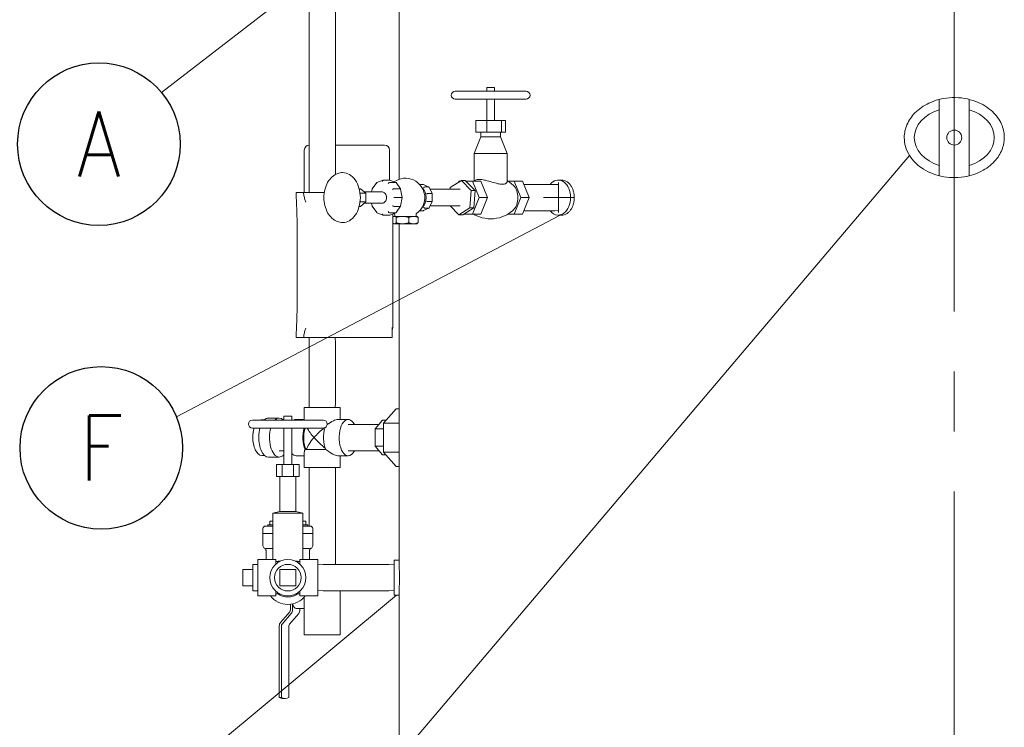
# Model space of a CAD drawing. Header units: inches. Extents: x 1 to 669, y 0 to 417.
# Tile 277 of 317: x 516 to 565, y 209 to 245. Entities that reach past the tile are written whole.
import ezdxf
from ezdxf.enums import TextEntityAlignment as Align

# ---------------------------------------------------------------- set-up
doc = ezdxf.new("R2010")
doc.units = ezdxf.units.IN
doc.header["$LTSCALE"] = 12
doc.header["$MEASUREMENT"] = 0
doc.linetypes.add('C', pattern=[2, 1.25, -0.25, 0.25, -0.25])
doc.layers.get('0').update_dxf_attribs({"linetype": 'CONTINUOUS'})
doc.layers.add('C', color=4, linetype='C', lineweight=13)
doc.layers.add('Leader', color=41, linetype='CONTINUOUS', lineweight=13)
for name, color, linetype in [('D', 2, 'CONTINUOUS'), ('Q', 4, 'CONTINUOUS'), ('X', 1, 'CONTINUOUS')]:
    doc.layers.add(name, color=color, linetype=linetype)
doc.styles.get("Standard").update_dxf_attribs({"font": 'SIMPLEX.SHX', "width": 0.875})
doc.dimstyles.new('STANDARD$0', dxfattribs={"dimscale": 32, "dimtxt": 0.09375, "dimasz": 0.0625, "dimexe": 0.03125, "dimexo": 0.03125, "dimgap": 0.03125, "dimtad": 1, "dimtih": 1, "dimtoh": 1, "dimdec": 4, "dimzin": 12, "dimdsep": 46, "dimlunit": 5, "dimtxsty": 'Standard', "dimcen": -0.03125, "dimclrd": 256, "dimclre": 256, "dimclrt": 256, "dimadec": 0, "dimazin": 0, "dimtfac": 0.875, "dimtdec": 4, "dimtofl": 0, "dimtmove": 0, "dimatfit": 3, "dimfxl": 0, "dimtolj": 1, "dimtzin": 12, "dimlwd": 13, "dimlwe": 13, "dimarcsym": 0})

# ---------------------------------------------------------------- blocks, each defined once
blk = doc.blocks.new('*D66')
at = {"layer": 'D', "lineweight": 13}
for p, q in [((529.771, 249.776), (490.406, 249.776)), ((491.406, 247.776), (491.406, 217.088)), ((491.406, 170.776), (491.406, 212.088)), ((539.447, 168.776), (490.406, 168.776))]:
    blk.add_line(p, q, dxfattribs=at)
at = {"layer": 'D'}
for points in [[(491.073, 247.776), (491.74, 247.776), (491.406, 249.776)], [(491.073, 170.776), (491.74, 170.776), (491.406, 168.776)]]:
    blk.add_solid(points, dxfattribs=at)
at = {"layer": 'D', "insert": (491.406, 214.588), "char_height": 3, "attachment_point": 5}
blk.add_mtext('\\A1;81{}{\\C2;%%p1}', dxfattribs=at)
blk = doc.blocks.new('*D68')
at = {"layer": 'D', "lineweight": 13}
for p, q in [((512.769, 323.776), (468.822, 323.776)), ((469.822, 321.776), (469.822, 253.026)), ((469.822, 170.776), (469.822, 248.026)), ((539.447, 168.776), (468.822, 168.776))]:
    blk.add_line(p, q, dxfattribs=at)
at = {"layer": 'D'}
for points in [[(469.489, 321.776), (470.156, 321.776), (469.822, 323.776)], [(469.489, 170.776), (470.156, 170.776), (469.822, 168.776)]]:
    blk.add_solid(points, dxfattribs=at)
at = {"layer": 'D', "insert": (469.822, 250.526), "char_height": 3, "attachment_point": 5}
blk.add_mtext('\\A1;155{}{\\C2;%%p1}', dxfattribs=at)

msp = doc.modelspace()

# ---------------------------------------------------------------- linework, layer by layer
at = {"lineweight": 0}
for p, q in [((561.52125, 240.68364), (561.52125, 239.25988)), ((563.02125, 239.25988), (563.02125, 240.68364)), ((561.52125, 238.29163), (561.52125, 239.25988)), ((563.02125, 239.25988), (563.02125, 238.29163)), ((561.52125, 238.29163), (561.52125, 236.86788)), ((563.02125, 236.86788), (563.02125, 238.29163)), ((542.47226, 236.65076), (542.64903, 236.65076)), ((542.47226, 234.90076), (542.64903, 234.90076)), ((534.27125, 217.65076), (534.27125, 216.04119)), ((534.52125, 217.65076), (534.27125, 217.65076)), ((534.27125, 216.04119), (534.27125, 215.90076)), ((534.52125, 215.90076), (534.27125, 215.90076)), ((534.52125, 185.15076), (534.52125, 215.90076))]:
    msp.add_line(p, q, dxfattribs=at)
msp.add_circle((562.27125, 238.77576), 0.375, dxfattribs=at)
at = {"lineweight": 0, "extrusion": (2.4987e-16, 3.87719e-48, -1)}
for start_param, end_param in [(-1.18639955, 1.18639955), (1.9551931, 3.14159265), (-3.14159265, -1.9551931)]:
    msp.add_ellipse((562.27125, 238.77576), major_axis=(-2, 0), ratio=0.75, start_param=start_param, end_param=end_param, dxfattribs=at)
at = {"lineweight": 0, "extrusion": (2.53232e-16, -1.16242e-17, -1)}
msp.add_ellipse((542.47226, 235.77576), major_axis=(0, 0.875), ratio=0.70710678, start_param=-0.7205718, end_param=2.50732787, dxfattribs=at)
at = {"lineweight": 0, "extrusion": (2.50873e-16, -2.70161e-17, -1)}
msp.add_ellipse((542.47226, 235.77576), major_axis=(0, -0.875), ratio=0.70710678, start_param=-0.63426478, end_param=0.7205718, dxfattribs=at)
at = {"lineweight": 0}
for points, knots in [([(564.77125, 238.77576), (564.77125, 238.60248), (564.7431, 238.43064), (564.61586, 238.0457), (564.49978, 237.84447), (564.1756, 237.45541), (563.95766, 237.28056), (563.42287, 236.97735), (563.09509, 236.86761), (562.37637, 236.75337), (561.97984, 236.76457), (561.25185, 236.92676), (560.91513, 237.067), (560.3931, 237.43332), (560.19176, 237.63413), (559.95167, 238.01306), (559.88127, 238.16593), (559.79178, 238.47741), (559.77016, 238.63159), (559.77129, 238.78732), (559.77286, 239.00499), (559.81878, 239.21837), (559.99712, 239.63787), (560.13332, 239.83484), (560.50077, 240.2118), (560.74301, 240.37723), (561.32171, 240.64895), (561.66784, 240.73701), (562.42128, 240.79824), (562.83347, 240.75275), (563.55287, 240.51711), (563.85373, 240.35096), (564.30118, 239.96664), (564.47084, 239.75998), (564.68959, 239.32566), (564.75115, 239.11242), (564.76987, 238.85237), (564.77125, 238.81403), (564.77125, 238.77576)], [17.99975747, 17.99975747, 17.99975747, 17.99975747, 19.38019877, 19.38019877, 21.19698825, 21.19698825, 23.3500181, 23.3500181, 25.97761808, 25.97761808, 28.95991748, 28.95991748, 31.70136753, 31.70136753, 33.8539146, 33.8539146, 35.13699853, 35.13699853, 36.32367358, 36.32367358, 36.32367358, 37.98231901, 37.98231901, 39.77909242, 39.77909242, 41.94753683, 41.94753683, 44.55414391, 44.55414391, 47.54707358, 47.54707358, 50.1460212, 50.1460212, 52.25691596, 52.25691596, 54.01852153, 54.01852153, 54.32343105, 54.32343105, 54.32343105, 54.32343105]), ([(542.64903, 236.65076), (542.68788, 236.65076), (542.72817, 236.6455), (542.80857, 236.62336), (542.84867, 236.60647), (542.92581, 236.56182), (542.9629, 236.53402), (543.03167, 236.46977), (543.06333, 236.43332), (543.11949, 236.35563), (543.1459, 236.31175), (543.19252, 236.21619), (543.21273, 236.16451), (543.24522, 236.05672), (543.25753, 236.00052), (543.27367, 235.88751), (543.27751, 235.83069), (543.27751, 235.72082), (543.27367, 235.66401), (543.25753, 235.55099), (543.24522, 235.49479), (543.21273, 235.387), (543.19252, 235.33533), (543.1459, 235.23977), (543.11949, 235.19588), (543.06333, 235.1182), (543.03167, 235.08174), (542.9629, 235.01749), (542.92581, 234.98969), (542.84867, 234.94504), (542.80857, 234.92816), (542.72817, 234.90601), (542.68788, 234.90076), (542.64903, 234.90076)], [-10.04694834, -10.04694834, -10.04694834, -10.04694834, -9.6283255, -9.6283255, -9.20970266, -9.20970266, -8.79107981, -8.79107981, -8.37245697, -8.37245697, -7.95383412, -7.95383412, -7.53521127, -7.53521127, -7.11658841, -7.11658841, -6.69796556, -6.69796556, -6.2793427, -6.2793427, -5.86071985, -5.86071985, -5.44209699, -5.44209699, -5.02347414, -5.02347414, -4.6048513, -4.6048513, -4.18622846, -4.18622846, -3.76760562, -3.76760562, -3.34898278, -3.34898278, -3.34898278, -3.34898278]), ([(534.52125, 217.65076), (534.52125, 217.65076), (534.52141, 217.6455), (534.5221, 217.62336), (534.52262, 217.60647), (534.52392, 217.56182), (534.5247, 217.53402), (534.52638, 217.46977), (534.52728, 217.43332), (534.52901, 217.35563), (534.52991, 217.31175), (534.53159, 217.21619), (534.53237, 217.16451), (534.53367, 217.05672), (534.53419, 217.00052), (534.53488, 216.88751), (534.53504, 216.83069), (534.53504, 216.72082), (534.53488, 216.66401), (534.53419, 216.55099), (534.53367, 216.49479), (534.53237, 216.387), (534.53159, 216.33533), (534.52991, 216.23977), (534.52901, 216.19588), (534.52728, 216.1182), (534.52638, 216.08174), (534.5247, 216.01749), (534.52392, 215.98969), (534.52262, 215.94504), (534.5221, 215.92816), (534.52141, 215.90601), (534.52125, 215.90076), (534.52125, 215.90076)], [-10.04694834, -10.04694834, -10.04694834, -10.04694834, -9.6283255, -9.6283255, -9.20970266, -9.20970266, -8.79107981, -8.79107981, -8.37245697, -8.37245697, -7.95383412, -7.95383412, -7.53521127, -7.53521127, -7.11658841, -7.11658841, -6.69796556, -6.69796556, -6.2793427, -6.2793427, -5.86071985, -5.86071985, -5.44209699, -5.44209699, -5.02347414, -5.02347414, -4.6048513, -4.6048513, -4.18622846, -4.18622846, -3.76760562, -3.76760562, -3.34898278, -3.34898278, -3.34898278, -3.34898278])]:
    msp.add_open_spline(points, degree=3, knots=knots, dxfattribs=at)
at = {"layer": 'C'}
msp.add_line((562.27125, 158.08826), (562.27125, 289.1057), dxfattribs=at)
at = {"layer": 'D'}
for centre in [(519.51423, 238.44692), (519.63423, 223.26536)]:
    msp.add_circle(centre, 4.0625, dxfattribs=at)
at = {"layer": 'Leader'}
for p, q in [((530.77125, 247.31427), (522.64517, 241.03558)), ((560.03446, 237.88247), (522.2524, 193.31177)), ((542.48661, 235.02576), (542.48661, 236.52576)), ((543.23661, 235.77576), (541.73661, 235.77576)), ((542.5685, 234.90076), (523.38859, 224.81734)), ((534.39625, 215.90076), (522.81001, 206.2633))]:
    msp.add_line(p, q, dxfattribs=at)
at = {"layer": 'Q', "lineweight": 0}
for p, q in [((530.01941, 250.01888), (530.01941, 236.28664)), ((534.52125, 236.69159), (534.52125, 248.02576)), ((531.33441, 245.65076), (531.33441, 236.92909)), ((538.95899, 241.28757), (538.90134, 241.28757)), ((538.90134, 241.09072), (538.90134, 241.28757)), ((539.29504, 241.28757), (538.95899, 241.28757)), ((539.29504, 241.09072), (539.29504, 241.28757)), ((540.86984, 241.09072), (537.32653, 241.09072)), ((537.32653, 240.69702), (540.86984, 240.69702)), ((538.90134, 239.63403), (538.90134, 240.69702)), ((539.29504, 239.63403), (539.29504, 240.69702)), ((538.36047, 239.63403), (538.36047, 239.04347)), ((538.90052, 239.63403), (538.36047, 239.63403)), ((539.63823, 239.63403), (538.90052, 239.63403)), ((538.90052, 239.63403), (538.90052, 239.04347)), ((539.63823, 239.63403), (539.63823, 239.04347)), ((539.8359, 239.63403), (539.63823, 239.63403)), ((539.8359, 239.63403), (539.8359, 239.04347)), ((538.60606, 238.80725), (538.27142, 237.98048)), ((538.36047, 239.04347), (538.90052, 239.04347)), ((538.60606, 238.80725), (538.60606, 239.04347)), ((538.7502, 238.80725), (538.60606, 238.80725)), ((539.59031, 238.80725), (538.7502, 238.80725)), ((538.90052, 239.04347), (539.63823, 239.04347)), ((539.59031, 238.80725), (539.59031, 239.04347)), ((539.59031, 238.80725), (539.92496, 237.98048)), ((539.63823, 239.04347), (539.8359, 239.04347)), ((538.51357, 237.98048), (538.27142, 237.98048)), ((538.27142, 236.62011), (538.27142, 237.98048)), ((539.92496, 237.98048), (538.51357, 237.98048)), ((539.92496, 236.57109), (539.92496, 237.98048)), ((530.0275, 236.02776), (530.01941, 236.28664)), ((533.40152, 236.52325), (533.17813, 236.20732)), ((533.72112, 236.64869), (533.4125, 236.53174)), ((534.04156, 236.65076), (533.7322, 236.65076)), ((534.35092, 236.53353), (534.04156, 236.53353)), ((534.05263, 236.64869), (534.36126, 236.53174)), ((534.37223, 236.52325), (534.59563, 236.20732)), ((535.72094, 236.43201), (535.54966, 236.43201)), ((536.00552, 236.3043), (535.73398, 236.42908)), ((535.99369, 236.30667), (535.81691, 236.30667)), ((536.18022, 235.97403), (536.01541, 236.29484)), ((537.06751, 236.19576), (537.07389, 236.28262)), ((537.07389, 236.28262), (537.63155, 236.63489)), ((537.50791, 236.60253), (537.48274, 236.54089)), ((537.58033, 236.60253), (537.50791, 236.60253)), ((537.63155, 236.63489), (537.82643, 236.63489)), ((537.63155, 236.63489), (538.1261, 236.12803)), ((538.32098, 236.12803), (537.82643, 236.63489)), ((538.18297, 236.60253), (537.858, 236.60253)), ((538.18297, 236.60253), (538.60055, 236.60253)), ((538.52049, 235.77576), (538.18297, 236.60253)), ((538.93808, 235.77576), (538.60055, 236.60253)), ((539.95497, 236.60253), (540.27088, 236.60253)), ((540.68846, 236.60253), (540.27088, 236.60253)), ((540.27088, 236.60253), (540.60841, 235.77576)), ((541.02599, 235.77576), (540.68846, 236.60253)), ((540.75757, 236.43326), (542.2892, 236.43326)), ((542.48661, 236.42485), (542.30373, 236.43294)), ((532.58315, 236.21326), (532.52724, 236.21326)), ((532.85106, 235.99451), (532.56951, 235.99451)), ((532.58315, 236.21326), (532.85106, 235.99451)), ((533.688, 236.05701), (532.77452, 236.05701)), ((532.85106, 235.99451), (532.85106, 235.55701)), ((533.17679, 236.20417), (533.14891, 236.05701)), ((534.35092, 235.77576), (534.26097, 235.77576)), ((534.57738, 236.21326), (534.26802, 236.21326)), ((534.66028, 235.77576), (534.35092, 235.77576)), ((534.59696, 236.20417), (534.67813, 235.77576)), ((534.67813, 235.77576), (534.59696, 235.34734)), ((534.67813, 235.77576), (534.66028, 235.77576)), ((536.16226, 235.97855), (535.98549, 235.97855)), ((536.06631, 236.19576), (537.46887, 236.19576)), ((536.18057, 235.57891), (536.18057, 235.9726)), ((537.57763, 236.19115), (537.47815, 236.19555)), ((538.1261, 236.12803), (538.06299, 235.2689)), ((538.1261, 236.12803), (538.32098, 236.12803)), ((538.18297, 234.94899), (538.52049, 235.77576)), ((538.25786, 235.2689), (538.32098, 236.12803)), ((538.52049, 235.77576), (538.93808, 235.77576)), ((538.60055, 234.94899), (538.93808, 235.77576)), ((540.60841, 235.77576), (540.27088, 234.94899)), ((541.02599, 235.77576), (540.60841, 235.77576)), ((540.68846, 234.94899), (541.02599, 235.77576)), ((532.58315, 235.33826), (532.52724, 235.33826)), ((532.85106, 235.55701), (532.56951, 235.55701)), ((532.85106, 235.55701), (532.58315, 235.33826)), ((533.688, 235.49451), (532.77452, 235.49451)), ((533.14891, 235.49451), (533.17679, 235.34734)), ((533.17813, 235.34419), (533.40152, 235.02827)), ((534.57738, 235.33826), (534.26802, 235.33826)), ((534.59563, 235.34419), (534.37223, 235.02827)), ((536.16226, 235.57296), (535.98549, 235.57296)), ((536.01541, 235.25667), (536.18022, 235.57748)), ((536.06631, 235.35576), (537.46887, 235.35576)), ((537.50533, 234.91663), (537.07687, 235.35576)), ((537.57763, 235.36036), (537.47815, 235.35596)), ((538.06299, 235.2689), (537.50533, 234.91663)), ((537.7002, 234.91663), (538.25786, 235.2689)), ((538.06299, 235.2689), (538.25786, 235.2689)), ((533.4125, 235.01977), (533.72112, 234.90282)), ((534.04156, 234.90076), (533.7322, 234.90076)), ((534.35092, 235.01799), (534.04156, 235.01799)), ((534.36126, 235.01977), (534.05263, 234.90282)), ((534.20316, 234.51402), (534.20316, 234.7875)), ((534.26872, 234.83826), (534.24868, 234.82668)), ((534.28809, 234.83826), (534.26872, 234.83826)), ((534.68996, 234.83826), (534.28809, 234.83826)), ((534.3058, 234.83826), (534.3058, 234.93259)), ((534.37301, 234.51402), (534.37301, 234.7875)), ((535.23892, 234.83826), (534.68996, 234.83826)), ((535.0069, 234.51402), (535.0069, 234.7875)), ((535.40538, 234.83826), (535.23892, 234.83826)), ((535.3683, 234.83826), (535.3683, 234.93259)), ((535.40538, 234.83826), (535.42543, 234.82668)), ((535.47094, 234.51402), (535.47094, 234.7875)), ((535.72094, 235.11951), (535.54966, 235.11951)), ((535.73398, 235.12244), (536.00552, 235.24721)), ((535.99369, 235.24484), (535.81691, 235.24484)), ((537.50533, 234.91663), (537.7002, 234.91663)), ((537.75143, 234.94899), (538.18297, 234.94899)), ((538.18297, 234.94899), (538.60055, 234.94899)), ((540.27088, 234.94899), (539.95497, 234.94899)), ((540.68846, 234.94899), (540.27088, 234.94899)), ((540.75757, 235.11826), (542.2892, 235.11826)), ((542.48661, 235.12666), (542.30373, 235.11858)), ((534.26872, 234.46326), (534.24868, 234.47483)), ((534.26872, 234.46326), (534.28809, 234.46326)), ((534.28809, 234.46326), (534.68996, 234.46326)), ((534.52125, 217.65076), (534.52125, 234.46326)), ((534.68996, 234.46326), (535.23892, 234.46326)), ((535.23892, 234.46326), (535.40538, 234.46326)), ((535.40538, 234.46326), (535.42543, 234.47483)), ((530.0275, 228.77776), (530.01941, 228.51888)), ((530.01941, 228.51888), (530.01941, 225.53664)), ((531.32632, 228.77776), (531.33441, 228.51888)), ((531.33441, 228.51888), (531.33441, 225.53664)), ((530.0275, 225.27776), (530.01941, 225.53664)), ((531.32632, 225.27776), (531.33441, 225.53664)), ((531.46066, 225.27776), (529.77191, 225.27776)), ((529.77191, 224.64977), (529.77191, 225.27776)), ((531.58191, 225.27776), (531.46066, 225.27776)), ((531.58191, 224.68276), (531.58191, 225.27776)), ((534.36899, 225.22113), (533.74399, 224.49945)), ((534.52125, 225.22113), (534.36899, 225.22113)), ((530.7304, 224.64977), (527.18709, 224.64977)), ((527.65427, 224.66776), (527.79121, 224.66776)), ((527.99029, 224.75276), (528.52722, 224.75276)), ((529.1556, 224.84662), (528.76189, 224.84662)), ((528.76189, 224.64977), (528.76189, 224.84662)), ((529.1556, 224.64977), (529.1556, 224.84662)), ((529.37787, 224.68276), (529.77191, 224.68276)), ((531.46066, 224.68276), (531.97594, 224.68276)), ((533.46821, 224.43526), (531.97594, 224.43526)), ((533.69459, 224.64377), (533.31851, 224.21455)), ((533.51064, 224.43383), (533.47414, 224.43515)), ((533.86898, 224.64377), (533.69459, 224.64377)), ((534.52125, 224.49945), (533.74399, 224.49945)), ((533.74399, 224.49945), (533.74399, 223.05607)), ((527.18709, 224.25607), (530.7304, 224.25607)), ((528.76189, 222.42536), (528.76189, 224.25607)), ((529.1556, 222.42536), (529.1556, 224.25607)), ((533.31851, 224.21455), (533.31632, 223.34854)), ((533.74399, 224.21455), (533.31851, 224.21455)), ((528.76189, 223.12026), (528.52722, 223.12026)), ((529.77191, 222.27776), (529.77191, 222.994)), ((530.85776, 223.17776), (529.81853, 223.17776)), ((533.46821, 223.12026), (531.97594, 223.12026)), ((533.74399, 223.34854), (533.31632, 223.34854)), ((533.31632, 223.34854), (533.69022, 222.91174)), ((533.51051, 223.12168), (533.47414, 223.12036)), ((533.74399, 223.05607), (534.36899, 222.33438)), ((534.52125, 223.05607), (533.74399, 223.05607)), ((527.65427, 222.88776), (527.79121, 222.88776)), ((527.99029, 222.80276), (528.52722, 222.80276)), ((529.37787, 222.87276), (529.77191, 222.87276)), ((531.46066, 222.87276), (531.97594, 222.87276)), ((531.58191, 222.27776), (531.58191, 222.87276)), ((533.86898, 222.91174), (533.69022, 222.91174)), ((528.39049, 222.42536), (528.39049, 221.83481)), ((528.67462, 222.42536), (528.39049, 222.42536)), ((528.67462, 222.42536), (528.67462, 221.83481)), ((529.24287, 222.42536), (528.67462, 222.42536)), ((529.24287, 222.42536), (529.24287, 221.83481)), ((529.527, 222.42536), (529.24287, 222.42536)), ((529.527, 222.42536), (529.527, 221.83481)), ((531.46066, 222.27776), (529.77191, 222.27776)), ((530.01941, 222.27776), (530.01941, 219.35576)), ((531.33441, 222.27776), (531.33441, 217.43326)), ((531.58191, 222.27776), (531.46066, 222.27776)), ((534.52125, 222.33438), (534.36899, 222.33438)), ((528.39049, 221.83481), (528.67462, 221.83481)), ((528.56504, 220.08481), (528.56504, 221.83481)), ((528.67462, 221.83481), (529.24287, 221.83481)), ((529.24287, 221.83481), (529.527, 221.83481)), ((529.35245, 220.08481), (529.35245, 221.83481)), ((528.56504, 220.08481), (528.21465, 220.0041)), ((529.70284, 220.0041), (528.21465, 220.0041)), ((528.21465, 217.68076), (528.21465, 220.0041)), ((529.35245, 220.08481), (528.56504, 220.08481)), ((529.35245, 220.08481), (529.70284, 220.0041)), ((529.70284, 217.68076), (529.70284, 220.0041)), ((528.0525, 219.60576), (528.20875, 219.60576)), ((528.0525, 219.41826), (528.0525, 219.60576)), ((528.20875, 219.60576), (528.21465, 219.60576)), ((528.20875, 219.41826), (528.20875, 219.60576)), ((529.70284, 219.60576), (529.70875, 219.60576)), ((529.70875, 219.60576), (529.865, 219.60576)), ((529.70875, 219.41826), (529.70875, 219.60576)), ((529.865, 219.41826), (529.865, 219.60576)), ((527.71638, 219.23076), (527.71638, 218.98076)), ((527.84138, 219.35576), (527.84852, 219.35576)), ((527.91555, 219.35576), (527.84852, 219.35576)), ((527.91555, 219.35576), (528.02918, 219.35576)), ((528.21465, 219.41826), (527.95093, 219.41826)), ((527.95093, 219.41826), (527.95093, 219.35576)), ((528.21465, 219.35576), (528.02918, 219.35576)), ((529.96656, 219.41826), (529.70284, 219.41826)), ((529.88831, 219.35576), (529.70284, 219.35576)), ((529.88831, 219.35576), (530.00194, 219.35576)), ((529.96656, 219.41826), (529.96656, 219.35576)), ((530.06897, 219.35576), (530.00194, 219.35576)), ((530.06897, 219.35576), (530.07611, 219.35576)), ((530.20111, 219.23076), (530.20111, 218.98076)), ((527.724, 218.98076), (527.71638, 218.98076)), ((527.71638, 218.98076), (527.71638, 218.36576)), ((527.724, 218.98076), (527.71638, 218.98076)), ((527.724, 218.98076), (527.79102, 218.98076)), ((527.724, 218.98076), (527.79102, 218.98076)), ((528.01828, 218.98076), (527.79102, 218.98076)), ((528.01828, 218.98076), (527.79102, 218.98076)), ((528.01828, 218.98076), (528.21465, 218.98076)), ((528.01828, 218.98076), (528.21465, 218.98076)), ((529.70284, 218.98076), (529.89921, 218.98076)), ((529.70284, 218.98076), (529.89921, 218.98076)), ((530.12647, 218.98076), (529.89921, 218.98076)), ((530.12647, 218.98076), (529.89921, 218.98076)), ((530.12647, 218.98076), (530.19349, 218.98076)), ((530.12647, 218.98076), (530.19349, 218.98076)), ((530.20111, 218.98076), (530.19349, 218.98076)), ((530.20111, 218.98076), (530.19349, 218.98076)), ((530.20111, 218.98076), (530.20111, 218.36576)), ((527.86875, 218.13556), (527.86875, 217.68076)), ((527.88376, 218.24076), (527.91555, 218.24076)), ((528.02918, 218.24076), (527.91555, 218.24076)), ((528.02918, 218.24076), (528.21465, 218.24076)), ((529.70284, 218.24076), (529.88831, 218.24076)), ((530.00194, 218.24076), (529.88831, 218.24076)), ((530.00194, 218.24076), (530.03373, 218.24076)), ((530.01941, 218.2397), (530.01941, 218.23968)), ((530.04875, 218.13556), (530.04875, 217.68076)), ((527.45875, 216.77576), (527.45875, 217.68076)), ((527.45875, 217.68076), (528.35875, 217.68076)), ((528.35875, 217.45327), (528.35875, 217.68076)), ((528.35875, 217.59026), (528.56426, 217.59026)), ((528.47432, 217.59026), (528.48141, 217.60253)), ((528.48141, 217.60253), (528.59068, 217.60253)), ((529.32681, 217.60253), (529.43608, 217.60253)), ((529.35323, 217.59026), (529.55875, 217.59026)), ((529.43608, 217.60253), (529.44317, 217.59026)), ((529.55875, 217.45327), (529.55875, 217.68076)), ((529.55875, 217.68076), (530.45875, 217.68076)), ((530.45875, 216.77576), (530.45875, 217.68076)), ((526.70875, 217.18076), (527.20875, 217.18076)), ((526.70875, 216.37076), (526.70875, 217.18076)), ((527.20875, 216.77576), (527.20875, 217.44079)), ((527.45875, 217.43298), (527.20875, 217.44079)), ((528.55375, 217.18076), (528.55375, 216.37076)), ((529.36375, 217.18076), (528.55375, 217.18076)), ((529.36375, 216.37076), (529.36375, 217.18076)), ((530.45875, 217.42517), (530.71763, 217.43326)), ((530.71763, 217.43326), (534.01237, 217.43326)), ((534.27125, 217.42517), (534.01237, 217.43326)), ((527.20875, 216.11072), (527.20875, 216.77576)), ((527.45875, 215.87076), (527.45875, 216.77576)), ((530.45875, 215.87076), (530.45875, 216.77576)), ((526.70875, 216.37076), (527.20875, 216.37076)), ((527.45875, 216.11853), (527.20875, 216.11072)), ((528.35875, 215.87076), (528.35875, 216.09824)), ((528.55375, 216.37076), (529.36375, 216.37076)), ((529.55875, 215.87076), (529.55875, 216.09824)), ((530.45875, 216.12635), (530.71763, 216.11826)), ((530.71763, 216.11826), (534.01237, 216.11826)), ((531.57691, 213.92052), (531.57691, 216.11826)), ((534.27125, 216.12635), (534.01237, 216.11826)), ((527.45875, 215.87076), (528.35875, 215.87076)), ((528.35875, 215.96126), (528.56426, 215.96126)), ((528.48141, 215.94899), (528.47432, 215.96126)), ((528.59068, 215.94899), (528.48141, 215.94899)), ((529.08645, 215.81924), (529.08645, 215.81921)), ((529.08645, 215.72294), (529.08645, 215.72294)), ((529.19037, 215.8389), (529.19037, 215.83897)), ((529.43608, 215.94899), (529.32681, 215.94899)), ((529.35323, 215.96126), (529.55875, 215.96126)), ((529.44317, 215.96126), (529.43608, 215.94899)), ((529.55875, 215.87076), (530.45875, 215.87076)), ((529.77691, 213.92052), (529.77691, 215.80554)), ((529.05474, 215.07141), (528.5956, 214.54124)), ((529.08645, 215.44326), (529.08645, 215.15979)), ((529.19037, 215.16187), (529.19037, 215.46065)), ((529.77691, 215.23302), (529.37787, 215.23302)), ((529.56537, 215.23302), (529.56537, 215.16187)), ((528.66782, 214.45492), (529.12696, 214.98509)), ((529.50196, 214.98509), (529.04282, 214.45492)), ((528.53219, 214.36446), (528.53219, 210.79059)), ((528.63611, 210.79059), (528.63611, 214.36654)), ((529.01111, 214.36654), (529.01111, 210.79059)), ((531.57691, 213.92052), (529.77691, 213.92052)), ((528.53219, 210.79059), (528.63611, 210.79059)), ((528.71969, 210.73302), (528.82361, 210.73302))]:
    msp.add_line(p, q, dxfattribs=at)
for radius in [0.905, 0.66504]:
    msp.add_circle((528.95875, 216.77576), radius, dxfattribs=at)
for centre, radius, start, end in [((537.32653, 240.89387), 0.19685, 90, 270), ((540.86984, 240.89387), 0.19685, 270, 90), ((534.83705, 235.77576), 0.96875, 305.152703, 125.487474), ((534.83705, 235.77576), 0.96875, 234.512526, 234.847297), ((534.2433, 234.93259), 0.0625, 360, 54.847297), ((535.4308, 234.93259), 0.0625, 125.152703, 180), ((527.18709, 224.45292), 0.19685, 90, 270), ((530.7304, 224.45292), 0.19685, 270, 90), ((528.90622, 223.77776), 1.69763, 169.512266, 190.487734), ((527.84138, 219.23076), 0.125, 90, 180), ((530.07611, 219.23076), 0.125, 0, 90), ((527.84138, 218.36576), 0.125, 180, 247.02092), ((530.07611, 218.36576), 0.125, 292.97908, 360), ((528.95875, 216.52576), 1.09, 216.935632, 323.064368), ((528.95875, 216.77576), 0.965, 237.56938, 302.43062)]:
    msp.add_arc(centre, radius, start, end, dxfattribs=at)
at = {"layer": 'Q', "lineweight": 0, "extrusion": (2.51215e-16, 6.06823e-32, -1)}
msp.add_ellipse((531.69927, 235.77576), major_axis=(0, 1.25), ratio=0.70710678, start_param=0, end_param=1.57079633, dxfattribs=at)
at = {"layer": 'Q', "lineweight": 0, "extrusion": (3.14018e-16, 4.36822e-18, -1)}
msp.add_ellipse((533.44572, 236.47749), major_axis=(0.03935, -0.05083), ratio=0.59927993, start_param=-4.27801834, end_param=-2.96048358, dxfattribs=at)
at = {"layer": 'Q', "lineweight": 0, "extrusion": (3.14018e-16, 2.28918e-31, -1)}
msp.add_ellipse((533.7322, 236.58605), major_axis=(0, 0.0647), ratio=0.6830127, start_param=-1.57079633, end_param=0, dxfattribs=at)
at = {"layer": 'Q', "lineweight": 0, "extrusion": (3.14018e-16, -4.36822e-18, -1)}
for centre, major_axis, start_param, end_param in [((534.01868, 236.47749), (0.03935, 0.05083), -2.00516696, -0.43437064), ((534.32804, 236.47749), (-0.03935, -0.05083), -3.57596329, -2.96048358)]:
    msp.add_ellipse(centre, major_axis=major_axis, ratio=0.59927993, start_param=start_param, end_param=end_param, dxfattribs=at)
at = {"layer": 'Q', "lineweight": 0}
for centre, major_axis, ratio, start_param, end_param in [((534.04156, 236.58605), (0, 0.0647), 0.6830127, -0.25326156, 0), ((535.49997, 235.77576), (0, 0.53125), 0.70710678, -1.57079633, -0.53353364), ((535.96638, 236.25351), (0.0449, 0.04691), 0.55725459, -0.19025319, 0.48996179), ((539.93335, 235.77576), (0, 0.74409), 0.70710678, -2.52611294, -0.61547971), ((535.49997, 235.77576), (0, 0.53125), 0.70710678, -2.60805901, -1.57079633), ((536.11807, 235.95824), (0.06241, 0.01509), 0.2176587, -0.05259159, 0.73280657), ((533.236, 235.37061), (0.05871, 0.02492), 0.35154199, -4.02061537, -3.06529875), ((534.2284, 235.37061), (0.05871, -0.02492), 0.35154199, -2.26256994, -0.69177361), ((534.53776, 235.37061), (-0.05871, 0.02492), 0.35154199, -3.83336627, -3.06529875), ((535.7896, 235.29801), (0.0449, -0.04691), 0.55725459, -2.06075812, -0.48996179), ((535.94129, 235.59327), (0.06241, -0.01509), 0.2176587, -2.3036029, -0.73280657), ((533.44572, 235.07402), (0.03935, 0.05083), 0.59927993, -4.27801834, -2.96048358), ((533.7322, 234.96546), (0, -0.0647), 0.6830127, -1.57079633, 0), ((534.01868, 235.07402), (0.03935, -0.05083), 0.59927993, -2.00516696, -0.43437064), ((534.04156, 234.96546), (0, 0.0647), 0.6830127, -3.14159265, -2.88833109), ((534.32804, 235.07402), (-0.03935, 0.05083), 0.59927993, -3.57596329, -2.96048358), ((527.65427, 223.77776), (0, 0.89), 0.5, 0, 0.20137253), ((527.99029, 223.77776), (0, 0.975), 0.5, 0, 0.46376402), ((528.52722, 223.77776), (0, 0.975), 0.5, -0.46376402, 0.46376402), ((529.37787, 223.77776), (0, 0.905), 0.5, 0, 0.27081454), ((531.97594, 223.77776), (0, 0.905), 0.5, -0.75755343, 3.14159265), ((527.65427, 223.77776), (0, -0.89), 0.5, -2.13818596, -1.61107416), ((527.99029, 223.77776), (0, -0.975), 0.5, -2.08355092, -1.61107416), ((528.52722, 223.77776), (0, -0.975), 0.5, -2.08355092, -1.61107416), ((530.15729, 223.77776), (0, -0.905), 0.5, -2.12765823, -0.8459994), ((530.15729, 223.77776), (0, -0.8145), 0.5, -2.19845316, -0.74269563), ((530.67691, 223.77776), (-0.78675, 0.78675), 0.26794919, 0.68134011, 1.30899694), ((531.19652, 223.77776), (0, -0.905), 0.5, -2.1554399, -0.8459994), ((527.65427, 223.77776), (0, -0.89), 0.5, -1.61107416, 0), ((527.99029, 223.77776), (0, -0.975), 0.5, -1.61107416, 0), ((528.52722, 223.77776), (0, -0.975), 0.5, -1.61107416, 0.50222503), ((530.67691, 223.77776), (0.78675, 0.78675), 0.26794919, 1.83259571, 2.66069642), ((529.37787, 223.77776), (0, -0.905), 0.5, -0.51347885, 0), ((530.67691, 223.77776), (0.87416, 0.87416), 0.26794919, 2.55739264, 2.87979327), ((531.97594, 223.77776), (0, -0.905), 0.5, 0, 0.75755343), ((528.97386, 215.16187), (0, 0.25), 0.8660254, -2.35619449, -1.57079633), ((528.7487, 214.36446), (0, -0.25), 0.8660254, -2.35619449, -1.57079633), ((529.11937, 214.36654), (0, -0.125), 0.8660254, -2.35619449, -1.57079633), ((528.82361, 211.98302), (0, -1.25), 0.5, -0.30469265, 0.30469265)]:
    msp.add_ellipse(centre, major_axis=major_axis, ratio=ratio, start_param=start_param, end_param=end_param, dxfattribs=at)
at = {"layer": 'Q', "lineweight": 0, "extrusion": (3.14018e-16, -1.6281e-31, -1)}
msp.add_ellipse((535.72094, 236.36629), major_axis=(0, 0.06572), ratio=0.67249851, start_param=0, end_param=0.2997086, dxfattribs=at)
at = {"layer": 'Q', "lineweight": 0, "extrusion": (3.14018e-16, -3.08103e-17, -1)}
msp.add_ellipse((535.7896, 236.25351), major_axis=(0.0449, 0.04691), ratio=0.55725459, start_param=-2.06075812, end_param=-0.48996179, dxfattribs=at)
at = {"layer": 'Q', "lineweight": 0, "extrusion": (2.38797e-16, -1.49193e-31, -1)}
msp.add_ellipse((542.2892, 235.77576), major_axis=(0, 0.6575), ratio=0.70710678, start_param=0, end_param=0.03125509, dxfattribs=at)
at = {"layer": 'Q', "lineweight": 0, "extrusion": (2.51215e-16, -3.50577e-32, -1)}
msp.add_ellipse((531.69927, 235.77576), major_axis=(0, -1.25), ratio=0.70710678, start_param=-1.57079633, end_param=0, dxfattribs=at)
at = {"layer": 'Q', "lineweight": 0, "extrusion": (3.14018e-16, 1.70114e-16, -1)}
msp.add_ellipse((533.236, 236.1809), major_axis=(0.05871, -0.02492), ratio=0.35154199, start_param=-4.02061537, end_param=-3.06529875, dxfattribs=at)
at = {"layer": 'Q', "lineweight": 0, "extrusion": (2.79128e-16, 1.27099e-32, -1)}
msp.add_ellipse((533.688, 235.77576), major_axis=(0, 0.28125), ratio=0.70710678, start_param=0, end_param=1.57079633, dxfattribs=at)
at = {"layer": 'Q', "lineweight": 0, "extrusion": (2.79128e-16, 8.00609e-34, -1)}
msp.add_ellipse((533.688, 235.77576), major_axis=(0, -0.28125), ratio=0.70710678, start_param=-1.57079633, end_param=0, dxfattribs=at)
at = {"layer": 'Q', "lineweight": 0, "extrusion": (3.14018e-16, -1.70114e-16, -1)}
for centre, major_axis, start_param, end_param in [((534.2284, 236.1809), (0.05871, 0.02492), -2.26256994, -0.69177361), ((534.53776, 236.1809), (-0.05871, -0.02492), -3.83336627, -3.06529875)]:
    msp.add_ellipse(centre, major_axis=major_axis, ratio=0.35154199, start_param=start_param, end_param=end_param, dxfattribs=at)
at = {"layer": 'Q', "lineweight": 0, "extrusion": (3.14018e-16, -2.15704e-30, -1)}
msp.add_ellipse((535.94129, 235.95824), major_axis=(0.06241, 0.01509), ratio=0.2176587, start_param=-2.3036029, end_param=-0.73280657, dxfattribs=at)
at = {"layer": 'Q', "lineweight": 0, "extrusion": (1.86916e-16, 5.02435e-30, -1)}
msp.add_ellipse((537.46887, 235.77576), major_axis=(0, 0.42), ratio=0.70710678, start_param=0, end_param=0.03125509, dxfattribs=at)
at = {"layer": 'Q', "lineweight": 0, "extrusion": (3.14018e-16, 3.08103e-17, -1)}
msp.add_ellipse((535.96638, 235.29801), major_axis=(0.0449, -0.04691), ratio=0.55725459, start_param=-0.19025319, end_param=0.48996179, dxfattribs=at)
at = {"layer": 'Q', "lineweight": 0, "extrusion": (3.14018e-16, 1.45446e-30, -1)}
msp.add_ellipse((536.11807, 235.59327), major_axis=(0.06241, -0.01509), ratio=0.2176587, start_param=-0.05259159, end_param=0.73280657, dxfattribs=at)
at = {"layer": 'Q', "lineweight": 0, "extrusion": (1.87007e-16, 2.01724e-21, -1)}
msp.add_ellipse((537.46887, 235.77576), major_axis=(0, -0.42), ratio=0.70710678, start_param=-0.03125509, end_param=0, dxfattribs=at)
at = {"layer": 'Q', "lineweight": 0, "extrusion": (3.14018e-16, -2.86929e-35, -1)}
msp.add_ellipse((535.72094, 235.18522), major_axis=(0, 0.06572), ratio=0.67249851, start_param=2.84188405, end_param=3.14159265, dxfattribs=at)
at = {"layer": 'Q', "lineweight": 0, "extrusion": (2.38914e-16, 2.57716e-21, -1)}
msp.add_ellipse((542.2892, 235.77576), major_axis=(0, -0.6575), ratio=0.70710678, start_param=-0.03125509, end_param=0, dxfattribs=at)
at = {"layer": 'Q', "lineweight": 0, "extrusion": (2.45353e-16, 3.28711e-17, -1)}
msp.add_ellipse((530.67691, 223.77776), major_axis=(0.87416, 0.87416), ratio=0.26794919, start_param=-1.0304994, end_param=-0.26179939, dxfattribs=at)
at = {"layer": 'Q', "lineweight": 0, "extrusion": (3.3771e-16, -6.5754e-30, -1)}
msp.add_ellipse((533.46821, 223.77776), major_axis=(0, 0.6575), ratio=0.5, start_param=0, end_param=0.01804317, dxfattribs=at)
at = {"layer": 'Q', "lineweight": 0, "extrusion": (2.72615e-16, -3.16302e-17, -1)}
msp.add_ellipse((530.67691, 223.77776), major_axis=(0.78675, 0.78675), ratio=0.26794919, start_param=-1.83259571, end_param=-1.20018369, dxfattribs=at)
at = {"layer": 'Q', "lineweight": 0, "extrusion": (2.72615e-16, 3.16302e-17, -1)}
msp.add_ellipse((530.67691, 223.77776), major_axis=(-0.78675, 0.78675), ratio=0.26794919, start_param=-2.02284496, end_param=-1.30899694, dxfattribs=at)
at = {"layer": 'Q', "lineweight": 0, "extrusion": (3.3771e-16, 7.24091e-31, -1)}
msp.add_ellipse((528.52722, 223.77776), major_axis=(0, -0.6575), ratio=0.5, start_param=0, end_param=0.01804317, dxfattribs=at)
at = {"layer": 'Q', "lineweight": 0, "extrusion": (2.45353e-16, -3.28711e-17, -1)}
msp.add_ellipse((530.67691, 223.77776), major_axis=(-0.87416, 0.87416), ratio=0.26794919, start_param=-2.87979327, end_param=-2.03379386, dxfattribs=at)
at = {"layer": 'Q', "lineweight": 0, "extrusion": (3.37751e-16, 4.08586e-19, -1)}
msp.add_ellipse((533.46821, 223.77776), major_axis=(0, -0.6575), ratio=0.5, start_param=-0.01804317, end_param=0, dxfattribs=at)
at = {"layer": 'Q', "lineweight": 0, "extrusion": (2.06293e-16, 6.96372e-18, -1)}
msp.add_ellipse((529.37787, 215.60802), major_axis=(-0.14275, 0.24313), ratio=0.00002768, start_param=-0.0000205, end_param=0.00010468, dxfattribs=at)
at = {"layer": 'Q', "lineweight": 0, "extrusion": (2.56395e-16, 4.79723e-30, -1)}
msp.add_ellipse((528.97819, 215.15979), major_axis=(0, -0.125), ratio=0.8660254, start_param=-1.57079633, end_param=-0.78539816, dxfattribs=at)
at = {"layer": 'Q', "lineweight": 0, "extrusion": (2.96059e-16, 3.494e-31, -1)}
msp.add_ellipse((529.37787, 215.60802), major_axis=(0, -0.375), ratio=0.5, start_param=0, end_param=1.1762915, dxfattribs=at)
at = {"layer": 'Q', "lineweight": 0, "extrusion": (2.56395e-16, 6.40623e-32, -1)}
for centre, major_axis in [((529.34886, 215.16187), (0, -0.25)), ((528.74437, 214.36654), (0, 0.125))]:
    msp.add_ellipse(centre, major_axis=major_axis, ratio=0.8660254, start_param=-1.57079633, end_param=-0.78539816, dxfattribs=at)
at = {"layer": 'Q', "lineweight": 0, "extrusion": (3.55271e-16, 3.02483e-31, -1)}
msp.add_ellipse((528.71969, 211.98302), major_axis=(0, -1.25), ratio=0.5, start_param=0, end_param=0.30469265, dxfattribs=at)
at = {"layer": 'Q', "lineweight": 0}
for points, knots in [([(531.69927, 234.52576), (531.60393, 234.52576), (531.50877, 234.54507), (531.32652, 234.61957), (531.24003, 234.67609), (531.0802, 234.82282), (531.00844, 234.91546), (530.88823, 235.12771), (530.841, 235.24845), (530.77707, 235.50373), (530.76068, 235.6384), (530.76026, 235.90785), (530.77623, 236.0426), (530.83966, 236.29946), (530.8871, 236.42155), (531.01051, 236.63997), (531.08627, 236.7366), (531.25843, 236.8898), (531.35388, 236.94802), (531.53469, 237.01141), (531.61693, 237.02576), (531.69927, 237.02576)], [1.57079633, 1.57079633, 1.57079633, 1.57079633, 1.85217022, 1.85217022, 2.14655389, 2.14655389, 2.46625271, 2.46625271, 2.80119468, 2.80119468, 3.13938336, 3.13938336, 3.47759349, 3.47759349, 3.81578887, 3.81578887, 4.15075745, 4.15075745, 4.46938921, 4.46938921, 4.71238898, 4.71238898, 4.71238898, 4.71238898]), ([(538.33339, 236.65369), (538.30138, 236.63726), (538.27077, 236.62017), (538.24154, 236.60261), (538.24147, 236.60257), (538.2414, 236.60253)], [0.3482294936, 0.3482294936, 0.3482294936, 0.3482294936, 0.4016795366, 0.4016795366, 0.4018067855, 0.4018067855, 0.4018067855, 0.4018067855]), ([(538.51357, 236.68692), (538.48253, 236.6869), (538.45398, 236.68505), (538.38959, 236.67581), (538.35792, 236.66626), (538.33339, 236.65369)], [10.143567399, 10.143567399, 10.143567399, 10.143567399, 10.480039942, 10.480039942, 10.982971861, 10.982971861, 10.982971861, 10.982971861]), ([(539.92496, 236.57109), (539.92496, 236.56538), (539.92428, 236.55964), (539.91536, 236.52166), (539.88657, 236.48941), (539.79527, 236.44922), (539.73992, 236.4389), (539.60639, 236.4413), (539.53242, 236.45292), (539.35877, 236.49302), (539.25854, 236.52328), (539.0524, 236.58483), (538.94617, 236.61612), (538.75951, 236.66026), (538.67889, 236.67507), (538.57303, 236.68532), (538.54224, 236.6869), (538.51357, 236.68692)], [18.58953958, 18.58953958, 18.58953958, 18.58953958, 18.74297456, 18.74297456, 19.60422465, 19.60422465, 20.32608343, 20.32608343, 21.01648749, 21.01648749, 21.8253284, 21.8253284, 22.66033102, 22.66033102, 23.35544991, 23.35544991, 23.6663081, 23.6663081, 23.6663081, 23.6663081]), ([(540.23713, 236.38331), (540.21895, 236.40148), (540.19954, 236.41987), (540.15806, 236.45681), (540.13599, 236.47537), (540.08907, 236.51236), (540.06422, 236.53079), (540.01165, 236.56718), (539.98393, 236.58514), (539.94499, 236.60853), (539.93505, 236.61435), (539.92496, 236.62011)], [5.667705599, 5.667705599, 5.667705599, 5.667705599, 5.721155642, 5.721155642, 5.774605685, 5.774605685, 5.828055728, 5.828055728, 5.881505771, 5.881505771, 5.899418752, 5.899418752, 5.899418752, 5.899418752]), ([(538.2414, 234.94899), (538.25914, 234.93833), (538.27741, 234.92783), (538.43853, 234.83964), (538.613, 234.77412), (538.99476, 234.70732), (539.20039, 234.70725), (539.58187, 234.77372), (539.75611, 234.83893), (540.04095, 234.99437), (540.15214, 235.08341), (540.23643, 235.16751), (540.23678, 235.16786), (540.23713, 235.16821)], [2.73978587, 2.73978587, 2.73978587, 2.73978587, 2.77230483, 2.77230483, 3.01849671, 3.01849671, 3.26419013, 3.26419013, 3.50985455, 3.50985455, 3.75604643, 3.75604643, 3.75707236, 3.75707236, 3.75707236, 3.75707236]), ([(527.86877, 218.13556), (527.86876, 218.14858), (527.86661, 218.16175), (527.85849, 218.18674), (527.85234, 218.19885), (527.8366, 218.22037), (527.82677, 218.22997), (527.80857, 218.24281), (527.80074, 218.24719), (527.79258, 218.25066)], [0, 0, 0, 0, 0.039067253, 0.039067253, 0.078833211, 0.078833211, 0.119025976, 0.119025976, 0.145636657, 0.145636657, 0.145636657, 0.145636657]), ([(530.12491, 218.25066), (530.11268, 218.24546), (530.10116, 218.23819), (530.08116, 218.22063), (530.07247, 218.21007), (530.05921, 218.18719), (530.05437, 218.17467), (530.0497, 218.15324), (530.04873, 218.14437), (530.04872, 218.13556)], [0, 0, 0, 0, 0.039864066, 0.039864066, 0.079846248, 0.079846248, 0.119180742, 0.119180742, 0.145635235, 0.145635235, 0.145635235, 0.145635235])]:
    msp.add_open_spline(points, degree=3, knots=knots, dxfattribs=at)
for points, weights in [([(534.28809, 234.83826), (534.24868, 234.83826), (534.20316, 234.7875)], [1, 1.04609807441, 1.01575245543]), ([(534.37301, 234.7875), (534.3275, 234.83826), (534.28809, 234.83826)], [1.01575245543, 1.04609807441, 1]), ([(534.68996, 234.83826), (534.54286, 234.83826), (534.37301, 234.7875)], [1, 1.04609807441, 1.01575245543]), ([(535.0069, 234.7875), (534.83705, 234.83826), (534.68996, 234.83826)], [1.01575245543, 1.04609807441, 1]), ([(535.23892, 234.83826), (535.13124, 234.83826), (535.0069, 234.7875)], [1, 1.04609807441, 1.01575245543]), ([(535.47094, 234.7875), (535.3466, 234.83826), (535.23892, 234.83826)], [1.01575245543, 1.04609807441, 1]), ([(535.42543, 234.82668), (535.44695, 234.81426), (535.47094, 234.7875)], [1.02664296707, 1.03152984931, 1.01575245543]), ([(534.20316, 234.51402), (534.24868, 234.46326), (534.28809, 234.46326)], [1.01575245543, 1.04609807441, 1]), ([(534.28809, 234.46326), (534.3275, 234.46326), (534.37301, 234.51402)], [1, 1.04609807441, 1.01575245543]), ([(534.37301, 234.51402), (534.54286, 234.46326), (534.68996, 234.46326)], [1.01575245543, 1.04609807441, 1]), ([(534.68996, 234.46326), (534.83705, 234.46326), (535.0069, 234.51402)], [1, 1.04609807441, 1.01575245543]), ([(535.0069, 234.51402), (535.13124, 234.46326), (535.23892, 234.46326)], [1.01575245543, 1.04609807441, 1]), ([(535.23892, 234.46326), (535.3466, 234.46326), (535.47094, 234.51402)], [1, 1.04609807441, 1.01575245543]), ([(535.47094, 234.51402), (535.44695, 234.48725), (535.42543, 234.47483)], [1.01575245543, 1.03152984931, 1.02664296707])]:
    msp.add_rational_spline(points, weights, degree=2, dxfattribs=at)
at = {"layer": 'X', "lineweight": 0}
for p, q in [((532.41394, 238.40276), (531.33441, 238.40276)), ((533.78894, 238.40276), (532.41394, 238.40276)), ((529.78237, 236.02776), (529.78237, 238.15276)), ((534.03894, 236.65076), (534.03894, 238.15276)), ((534.20522, 234.78977), (534.20522, 234.96064)), ((529.42359, 234.46665), (529.4236, 234.46665)), ((529.42359, 230.32179), (529.42359, 234.46665)), ((534.20522, 229.27776), (534.20522, 234.51175)), ((529.4236, 230.32179), (529.42359, 230.32179)), ((534.17172, 228.77776), (534.17172, 229.27776)), ((532.55401, 228.77776), (534.17172, 228.77776))]:
    msp.add_line(p, q, dxfattribs=at)
for centre, start, end in [((530.03237, 238.15276), 92.972709, 180), ((533.78894, 238.15276), 360, 90), ((533.95522, 229.27776), 330, 360)]:
    msp.add_arc(centre, 0.25, start, end, dxfattribs=at)
msp.add_ellipse((529.66137, 234.9854), major_axis=(-0.2498, -0.00998), ratio=0.06895352, start_param=0.00109518, end_param=0.00184275, dxfattribs=at)
for points, knots in [([(529.43118, 236.02776), (529.41496, 236.02776), (529.40185, 236.02776), (529.38261, 236.02776), (529.37649, 236.02776), (529.37357, 236.02776), (529.37327, 236.02776), (529.37327, 236.02776)], [-0.578893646, -0.578893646, -0.578893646, -0.578893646, -0.459747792, -0.459747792, -0.340580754, -0.340580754, -0.304955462, -0.304955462, -0.304955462, -0.304955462]), ([(529.7427, 236.02776), (529.73267, 236.02776), (529.71464, 236.02776), (529.63538, 236.02776), (529.5491, 236.02776), (529.43361, 236.02776), (529.4324, 236.02776), (529.43118, 236.02776)], [0.716876, 0.716876, 0.716876, 0.716876, 1.3749421, 1.3749421, 2.7375733, 2.7375733, 2.75197333, 2.75197333, 2.75197333, 2.75197333]), ([(530.77945, 236.02776), (530.7779, 236.02776), (530.77634, 236.02776), (530.70898, 236.02776), (530.64264, 236.02776), (530.52306, 236.02776), (530.45881, 236.02776), (530.33484, 236.02776), (530.2751, 236.02776), (530.17121, 236.02776), (530.1175, 236.02776), (530.01946, 236.02776), (529.97514, 236.02776), (529.90237, 236.02776), (529.86733, 236.02776), (529.81015, 236.02776), (529.788, 236.02776), (529.75809, 236.02776), (529.74759, 236.02776), (529.74316, 236.02776), (529.74272, 236.02776), (529.7427, 236.02776)], [-20.25582294, -20.25582294, -20.25582294, -20.25582294, -20.24489225, -20.24489225, -19.78361579, -19.78361579, -19.326533, -19.326533, -18.86945021, -18.86945021, -18.41236742, -18.41236742, -17.95528463, -17.95528463, -17.49400817, -17.49400817, -17.03273171, -17.03273171, -16.5707698, -16.5707698, -16.44817092, -16.44817092, -16.44817092, -16.44817092]), ([(529.7427, 236.02776), (529.74689, 235.99496), (529.75167, 235.96222), (529.76244, 235.8969), (529.76843, 235.86432), (529.78166, 235.79933), (529.78891, 235.76692), (529.80473, 235.70229), (529.81329, 235.67007), (529.83183, 235.60582), (529.84181, 235.5738), (529.85253, 235.54187)], [0.250209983, 0.250209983, 0.250209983, 0.250209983, 0.318520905, 0.318520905, 0.386831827, 0.386831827, 0.455142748, 0.455142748, 0.52345367, 0.52345367, 0.591764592, 0.591764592, 0.591764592, 0.591764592]), ([(529.85303, 229.25005), (529.84247, 229.219), (529.83264, 229.18787), (529.81431, 229.12541), (529.80582, 229.09409), (529.79009, 229.03127), (529.78285, 228.99977), (529.76958, 228.93661), (529.76354, 228.90494), (529.75262, 228.84146), (529.74773, 228.80964), (529.74341, 228.77776)], [5.685998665, 5.685998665, 5.685998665, 5.685998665, 5.752449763, 5.752449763, 5.81890086, 5.81890086, 5.885351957, 5.885351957, 5.951803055, 5.951803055, 6.018254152, 6.018254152, 6.018254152, 6.018254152]), ([(529.37344, 228.77776), (529.37344, 228.77776), (529.37372, 228.77776), (529.37683, 228.77776), (529.38476, 228.77776), (529.40178, 228.77776), (529.41501, 228.77776), (529.43128, 228.77776)], [-0.372914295, -0.372914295, -0.372914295, -0.372914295, -0.340817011, -0.340817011, -0.193728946, -0.193728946, -0.000102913, -0.000102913, -0.000102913, -0.000102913]), ([(529.74341, 228.77776), (529.73336, 228.77776), (529.71521, 228.77776), (529.63559, 228.77776), (529.54908, 228.77776), (529.43346, 228.77776), (529.43237, 228.77776), (529.43128, 228.77776)], [0, 0, 0, 0, 0.66416193, 0.66416193, 2.03348831, 2.03348831, 2.04649191, 2.04649191, 2.04649191, 2.04649191]), ([(529.74341, 228.77776), (529.74344, 228.77776), (529.74396, 228.77776), (529.7489, 228.77776), (529.75989, 228.77776), (529.79062, 228.77776), (529.81292, 228.77776), (529.87015, 228.77776), (529.90507, 228.77776), (529.97743, 228.77776), (530.02142, 228.77776), (530.11858, 228.77776), (530.17175, 228.77776), (530.27456, 228.77776), (530.33364, 228.77776), (530.45627, 228.77776), (530.51981, 228.77776), (530.63814, 228.77776), (530.70383, 228.77776), (530.83424, 228.77776), (530.89895, 228.77776), (531.01591, 228.77776), (531.07884, 228.77776), (531.18277, 228.77776), (531.22523, 228.77776), (531.26397, 228.77776)], [-8.54909593, -8.54909593, -8.54909593, -8.54909593, -8.41549782, -8.41549782, -7.94828851, -7.94828851, -7.49144105, -7.49144105, -7.0345936, -7.0345936, -6.58231277, -6.58231277, -6.13003193, -6.13003193, -5.6777511, -5.6777511, -5.22547026, -5.22547026, -4.76862281, -4.76862281, -4.31177535, -4.31177535, -3.84456604, -3.84456604, -3.49869944, -3.49869944, -3.49869944, -3.49869944]), ([(531.26397, 228.77776), (531.40364, 228.77776), (531.56965, 228.77776), (531.94661, 228.77776), (532.12974, 228.77776), (532.29468, 228.77776)], [0.00000515, 0.00000515, 0.00000515, 0.00000515, 1.30059958, 1.30059958, 2.62390644, 2.62390644, 2.62390644, 2.62390644]), ([(532.29475, 228.77776), (532.31975, 228.77776), (532.3454, 228.77776), (532.39569, 228.77776), (532.42034, 228.77776), (532.47168, 228.77776), (532.49222, 228.77776), (532.52515, 228.77776), (532.54129, 228.77776), (532.55401, 228.77776)], [-0.579421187, -0.579421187, -0.579421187, -0.579421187, -0.46007932, -0.46007932, -0.340770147, -0.340770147, -0.193802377, -0.193802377, 0, 0, 0, 0])]:
    msp.add_open_spline(points, degree=3, knots=knots, dxfattribs=at)
for points in [[(529.41155, 234.9754), (529.39755, 235.32598), (529.37963, 235.67628), (529.37327, 236.02776)], [(529.85278, 235.54112), (529.85269, 235.54137), (529.85261, 235.54162), (529.85252, 235.54187)], [(529.42371, 234.46665), (529.4237, 234.63629), (529.4184, 234.80589), (529.41164, 234.97498)], [(529.41162, 229.8137), (529.4184, 229.98271), (529.42371, 230.15223), (529.42372, 230.32179)], [(529.37344, 228.77776), (529.38008, 229.12376), (529.39796, 229.4686), (529.41184, 229.81372)], [(529.85301, 229.25005), (529.85306, 229.2502), (529.85311, 229.25035), (529.85316, 229.2505)]]:
    msp.add_open_spline(points, degree=3, dxfattribs=at)

# ---------------------------------------------------------------- texts
at = {"layer": 'D', "width": 0.875}
for s, p in [('A', (519.51423, 238.44692)), ('F', (519.63423, 223.26536))]:
    msp.add_text(s, height=3.25, dxfattribs=at).set_placement(p, align=Align.MIDDLE)

# ---------------------------------------------------------------- dimensions: what is measured, and where the dimension line sits
at = {"layer": 'D'}
for base, p1, override, picture, middle in [((469.82224, 168.77576), (513.7685, 323.77576), {"dimdec": 1, "dimtp": 1, "dimtm": 1, "dimtdec": 4, "dimtzin": 12, "dimarcsym": 1}, '*D68', (469.82224, 250.52576)), ((491.40628, 168.77576), (530.77125, 249.77576), {"dimdec": 1, "dimtp": 1, "dimtm": 1, "dimarcsym": 1}, '*D66', (491.40628, 214.58826))]:
    dim = msp.add_linear_dim(base=base, p1=p1, p2=(540.44709, 168.77576), angle=90, text='<>{}{\\C2;%%p1}', dimstyle='STANDARD$0', override=override, dxfattribs=at)
    dim.commit()
    dim.dimension.update_dxf_attribs({"geometry": picture, "text_midpoint": middle, "dimtype": 160})

doc.saveas('drawing.dxf')
